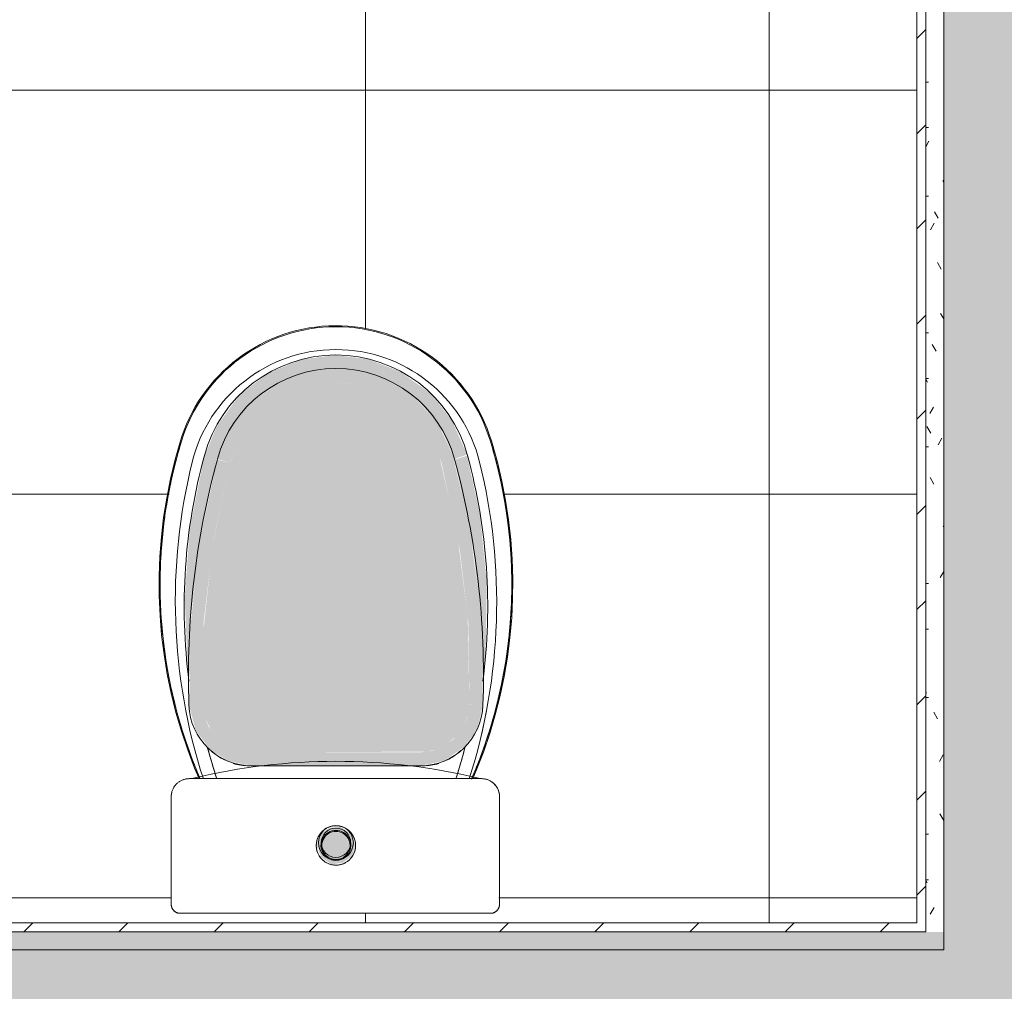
# Model space of a CAD drawing. Header units: millimetres. Extents: x 5980700 to 6194397, y -12939 to 2351883.
# Tile 362 of 587: x 6093141 to 6094239, y -3807 to -2724. Entities that reach past the tile are written whole.
import ezdxf

# ---------------------------------------------------------------- set-up
doc = ezdxf.new("R2010")
doc.units = ezdxf.units.MM
for name, color, linetype, lineweight in [('A-FLOR-PATT', 8, 'Continuous', 18), ('A-WALL', 113, 'Continuous', 18), ('A-WALL-PATT', 111, 'Continuous', 25), ('I-WALL', 2, 'Continuous', 18), ('P-SANR-FIXT', 6, 'Continuous', 9)]:
    doc.layers.add(name, color=color, linetype=linetype, lineweight=lineweight)
pattern_1 = [(45, (0, 0), (-53.03300858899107, 53.03300858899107), [])]
pattern_2 = [(0, (0, 0), (101.6, 25.4), [8.382, -67.818, 8.382, -67.818, -406.4]), (0, (0, 0), (101.6, 25.4), [-152.4, 8.382, -144.018, 8.382, -67.818, -177.8]), (0, (0, 0), (101.6, 25.4), [-381, 8.382, -42.418, 8.382, -118.618]), (120, (38.1, 12.7), (-72.79704525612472, 75.28818102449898), [8.381999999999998, -67.81799999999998, 8.381999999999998, -67.81799999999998, -406.3999999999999]), (120, (38.1, 12.7), (-72.79704525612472, 75.28818102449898), [-152.4, 8.381999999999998, -144.018, 8.381999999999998, -67.81799999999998, -177.8]), (120, (38.1, 12.7), (-72.79704525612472, 75.28818102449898), [-380.9999999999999, 8.381999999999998, -42.41799999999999, 8.381999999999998, -118.618]), (240, (50.8, 63.5), (-28.80295474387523, -100.688181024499), [8.382, -67.818, 8.382, -67.818, -406.4]), (240, (50.8, 63.5), (-28.80295474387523, -100.688181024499), [-152.4, 8.382, -144.018, 8.382, -67.818, -177.8]), (240, (50.8, 63.5), (-28.80295474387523, -100.688181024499), [-381, 8.382, -42.418, 8.382, -118.618])]

# ---------------------------------------------------------------- blocks, each defined once
blk = doc.blocks.new('Blks_Banh_Bacia Sanitária com Barras1 - Único 2-3854280-PLANTA DE CAIMENTO DE PISOS - 1 PAV_')
at = {"layer": 'P-SANR-FIXT', "lineweight": 5}
for color, points in [(90, [(-132.183840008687, 516.7833817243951), (-113.8397400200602, 556.0738310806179), (-88.72090618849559, 584.7181307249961), (-57.72722251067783, 605.0213609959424), (-19.7932797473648, 616.3400039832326), (22.15164863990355, 615.636319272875), (60.82423418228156, 602.9925817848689), (92.87354363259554, 580.9207132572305), (117.4793528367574, 550.5300460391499), (132.1838400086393, 516.7833817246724), (146.2237789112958, 521.759465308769), (128.9668376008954, 560.3435117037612), (106.4092284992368, 589.1383367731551), (71.86028282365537, 614.157612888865), (36.471014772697, 627.9912427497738), (-0.3834983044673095, 632.7270491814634), (-39.21885870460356, 627.6306400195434), (-75.7818079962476, 612.5389698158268), (-107.2127972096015, 588.5243765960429), (-133.1157249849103, 553.0744255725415), (-146.2237789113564, 520.6077684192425), (-133.1217893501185, 517.0388729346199)]), (90, [(117.7111567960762, 512.8411183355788), (132.1838400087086, 516.7833817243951), (114.256125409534, 555.5803758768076), (88.08355475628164, 585.1356445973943), (56.38251777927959, 605.4225909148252), (19.79327974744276, 616.3400039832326), (-20.63956608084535, 616.0874910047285), (-57.72722251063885, 605.0213609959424), (-91.73118400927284, 582.2618510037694), (-116.3706863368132, 553.0744255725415), (-132.183840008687, 516.7833817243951), (-117.7109184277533, 512.8421328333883), (-105.452448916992, 542.1270380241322), (-83.03555631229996, 569.5634743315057), (-57.72722251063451, 587.8119400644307), (-30.59101538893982, 598.7628301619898), (-0.0005257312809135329, 602.7773761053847), (31.47768497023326, 598.646605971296), (60.8242341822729, 586.5337590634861), (88.77364420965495, 563.7331804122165), (106.974558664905, 538.4904680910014), (117.4679977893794, 513.4223628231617)]), (90, [(-44.54687267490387, 189.9999999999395), (100.718621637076, 190.8768148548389), (110.0308828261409, 192.6836290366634), (120.8263726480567, 197.0417596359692), (134.4757262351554, 208.3992767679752), (140.8575620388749, 216.3638974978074), (146.834160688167, 230.7430098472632), (148.8647172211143, 243.0187099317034), (146.834160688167, 340.1980269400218), (135.4602466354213, 431.8008915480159), (116.0610846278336, 516.7833817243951), (105.4523006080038, 542.1270380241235), (86.0517804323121, 567.2591145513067), (60.8242341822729, 586.5337590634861), (31.47768497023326, 598.646605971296), (-0.383498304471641, 602.7271166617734), (-31.47870083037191, 598.6463346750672), (-60.82514564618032, 586.533234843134), (-86.05252577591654, 567.2583729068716), (-105.452448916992, 542.1270380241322), (-117.8448973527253, 512.2304731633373), (-137.3534176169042, 422.3112510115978), (-147.685055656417, 325.5672310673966), (-148.8646655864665, 243.0172780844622), (-146.5746868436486, 229.1753005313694), (-138.2328744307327, 213.0881572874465), (-132.0838483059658, 205.4143278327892), (-120.825943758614, 197.0415188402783), (-107.8159274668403, 191.7894886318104), (-93.90039385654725, 189.9999999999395), (-73.99232780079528, 189.9999999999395)]), (90, [(-163.4061726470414, 273.8821175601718), (-161.3432567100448, 345.1469913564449), (-149.6148476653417, 437.195316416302), (-133.1217893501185, 517.0388729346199), (-146.6565232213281, 520.7256451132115), (-162.8007812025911, 439.6452886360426), (-168.6035834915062, 362.6609092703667), (-165.4111349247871, 287.6373843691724), (-163.6492470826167, 275.549756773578)]), (90, [(-163.8549572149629, 242.4776875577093), (-148.8646655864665, 243.0172780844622), (-147.4547441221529, 334.8225919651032), (-136.6064028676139, 426.5674323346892), (-117.7111567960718, 512.8411183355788), (-132.3422798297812, 516.0599629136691), (-152.1502331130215, 424.7683922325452), (-162.6659604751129, 325.6796681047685), (-163.1917652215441, 260.4714336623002)]), (90, [(163.8549572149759, 242.4776875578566), (163.1845096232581, 289.3933481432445), (162.5353036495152, 334.8225919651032), (149.6148476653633, 437.195316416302), (131.1940726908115, 516.5137756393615), (117.7111567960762, 512.8411183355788), (138.1631646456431, 415.2975355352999), (147.5665653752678, 333.8546689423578), (148.8647172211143, 243.0187099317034), (162.636026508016, 242.5216378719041)]), (90, [(163.4061726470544, 273.8821175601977), (166.979826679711, 303.4204145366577), (168.1168073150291, 380.6950121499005), (160.3592414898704, 455.5654117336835), (146.2237789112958, 520.6077684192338), (132.3422798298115, 516.0599629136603), (153.243730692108, 415.2975355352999), (162.6464184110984, 327.0471558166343), (163.382341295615, 275.5497551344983)]), (90, [(-93.90041526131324, 174.9999999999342), (-93.90041526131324, 189.9999999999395), (-110.7978794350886, 192.99327665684), (-121.9104233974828, 197.8480757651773), (-134.4756826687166, 208.3992767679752), (-141.9088207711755, 218.7198902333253), (-146.5746868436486, 229.1753005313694), (-148.8646655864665, 243.0172780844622), (-163.8549572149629, 242.4776875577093), (-156.1414645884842, 214.0742531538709), (-140.2423568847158, 193.1552181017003), (-119.0530275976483, 179.8854717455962), (-108.0717909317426, 177.7525512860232)]), (90, [(93.90041526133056, 174.9999999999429), (120.5993980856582, 180.4108068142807), (144.1971808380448, 197.0417596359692), (157.9356497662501, 216.9539479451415), (163.8549572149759, 242.4776875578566), (148.8379106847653, 242.8566514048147), (146.5750313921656, 229.1764474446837), (139.7333383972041, 214.9608506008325), (130.4796260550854, 204.2213121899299), (118.2168125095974, 195.988282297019), (107.8161757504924, 191.7895535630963), (93.9004152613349, 189.9999999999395), (93.90041526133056, 177.7525512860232)]), (90, [(-73.99232780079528, 174.9999999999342), (93.90041526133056, 174.9999999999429), (93.90041526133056, 189.9999999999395), (-93.90039385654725, 189.9999999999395), (-93.90041526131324, 174.9999999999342)]), (90, [(120.1044716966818, 180.0896970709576), (124.6792355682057, 181.984540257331), (123.0249931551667, 181.984540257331), (120.1196303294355, 180.0995320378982)]), (71, [(-16.69752944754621, 86.24999999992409), (-15.69752944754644, 86.24999999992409), (-11.09982952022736, 97.3498295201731), (0.9316782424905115, 101.5616156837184), (11.09982952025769, 97.3498295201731), (10.5998295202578, 98.55693630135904), (-0.3834983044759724, 102.788679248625), (-12.09982952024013, 97.3498295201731), (-15.69752944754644, 88.66421356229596)]), (71, [(15.69752944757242, 86.24999999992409), (11.09982952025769, 97.3498295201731), (-0.3834983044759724, 101.7886792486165), (-11.09982952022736, 97.3498295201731), (-15.69752944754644, 86.24999999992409), (11.09982952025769, 86.24999999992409)]), (71, [(4.331468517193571e-12, 70.55247055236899), (11.09982952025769, 75.15017047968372), (15.69752944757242, 86.24999999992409), (-15.69752944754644, 86.24999999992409), (-11.0998295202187, 75.15017047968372), (-0.3834983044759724, 70.71132075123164)]), (71, [(9.529230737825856e-11, 69.55247055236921), (12.09982952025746, 75.15017047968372), (11.09982952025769, 75.15017047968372), (-0.9316783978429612, 70.93838438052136), (-11.09982952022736, 75.15017047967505), (-10.59982952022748, 73.94306369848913), (-0.3834983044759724, 69.71132075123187)])]:
    blk.add_hatch(color=color, dxfattribs=at).paths.add_polyline_path(points)
h = blk.add_hatch(color=71, dxfattribs=at)
h.paths.add_polyline_path([(19.45208065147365, 86.24999999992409), (20.40476656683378, 86.24999999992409), (18.30166340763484, 95.19610030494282), (17.46329320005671, 96.15162737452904), (16.6975294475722, 99.32742240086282), (14.2522328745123, 100.7035801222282), (5.903468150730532, 106.6618383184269), (-0.3834983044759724, 106.6845360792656), (-7.606611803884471, 105.6946016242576), (-16.69752944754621, 99.2865191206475), (-18.84901786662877, 96.77181664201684), (-18.84901786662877, 93.91002226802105), (-20.10327596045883, 91.20098805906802), (-20.10327596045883, 86.24999999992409), (-16.69752944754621, 86.24999999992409), (-10.59982952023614, 98.55693630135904), (1.20710678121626, 102.4475294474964), (12.09982952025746, 97.3498295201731), (16.6975294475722, 86.24999999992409), (18.55114800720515, 86.24999999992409)])
h.paths.add_polyline_path([(-20.40476656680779, 86.24999999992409), (-20.40476656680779, 90.97605358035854), (-21.94035446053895, 86.24999999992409)])
h.paths.add_polyline_path([(21.94035446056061, 86.24999999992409), (20.34675116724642, 91.15460662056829), (20.40476656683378, 86.24999999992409)])
h = blk.add_hatch(color=71, dxfattribs=at)
h.paths.add_polyline_path([(-3.442432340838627, 65.41343732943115), (7.606611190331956, 66.80539774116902), (16.83838683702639, 73.37811781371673), (18.84901791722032, 75.72818347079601), (18.84901791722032, 78.58997786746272), (20.10327600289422, 81.29901171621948), (20.10327600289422, 86.24999999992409), (16.6975294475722, 86.24999999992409), (11.09982952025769, 74.15017047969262), (-0.9316783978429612, 69.93838438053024), (-12.09982952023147, 75.15017047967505), (-17.46329322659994, 86.24999999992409), (-20.40476656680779, 86.24999999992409), (-18.30166341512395, 77.30389969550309), (-17.46329322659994, 76.3483726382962), (-16.69752944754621, 73.17257758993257), (-12.86816731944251, 70.55247055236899), (-5.903468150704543, 65.8381616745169), (-5.119187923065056, 65.70281098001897)])
h.paths.add_polyline_path([(20.34675115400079, 81.34539333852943), (21.94035446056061, 86.24999999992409), (20.40476656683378, 86.24999999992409)])
h.paths.add_polyline_path([(-20.34675116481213, 81.34539337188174), (-20.40476656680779, 86.24999999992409), (-21.94035446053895, 86.24999999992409), (-20.40476656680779, 81.52394641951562)])
at = {"layer": 'P-SANR-FIXT', "color": 133, "lineweight": 5}
for p, q in [((-97.20902657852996, 174.9999999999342), (-93.90041526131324, 174.9999999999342)), ((93.90041526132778, 174.9999999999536), (-93.90041526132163, 174.9999999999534)), ((-93.9004152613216, 174.9999999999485), (93.9004152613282, 174.9999999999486)), ((93.90041526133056, 174.9999999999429), (97.2090265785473, 174.9999999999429)), ((162.3225620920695, 160.6748802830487), (-163.5825594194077, 160.6748802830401)), ((-183.5740601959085, 140.6828976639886), (-183.5711669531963, 20.64169001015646)), ((182.3240602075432, 20.64503517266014), (182.3240602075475, 140.6733821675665)), ((-173.5711669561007, 10.64193103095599), (172.3209560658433, 10.64193103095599))]:
    blk.add_line(p, q, dxfattribs=at)
at = {"layer": 'P-SANR-FIXT', "color": 133, "lineweight": 5, "flags": 128}
for points in [[(173.2310448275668, 537.2164856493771), (170.9736586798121, 544.1014977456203), (168.4427511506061, 550.8907311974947), (165.6423711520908, 557.5733246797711), (162.5769986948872, 564.1385874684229), (159.2515377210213, 570.5760165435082), (155.6713082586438, 576.8753133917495), (151.8420379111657, 583.0264004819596), (147.7698526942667, 589.0194373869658), (143.461267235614, 594.8448365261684), (138.9231743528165, 600.4932785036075), (134.1628340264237, 605.955727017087), (129.187861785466, 611.2234433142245), (124.0062165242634, 616.2880001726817), (118.6261877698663, 621.1412953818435), (113.056382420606, 625.7755647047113), (107.3057109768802, 630.183394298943), (101.3833732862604, 634.3577325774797), (95.29884382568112, 638.2919014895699), (89.06185654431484, 641.97960720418), (82.68238929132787, 645.4149501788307), (76.17064785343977, 648.5924345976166), (69.53704962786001, 651.5069771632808), (62.79220695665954, 654.1539152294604), (55.94691014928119, 656.5290142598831), (49.01211022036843, 658.6284746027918), (41.99890137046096, 660.4489375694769), (34.91850323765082, 661.987490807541), (27.78224294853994, 663.2416729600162), (20.60153699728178, 664.2094776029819), (13.38787298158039, 664.8893564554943), (6.152791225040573, 665.2802218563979), (-1.092133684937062, 665.3814485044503), (-8.335311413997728, 665.192874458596), (-15.56515442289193, 664.7148013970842), (-22.77009650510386, 663.9479941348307), (-29.9386112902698, 662.8936793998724), (-37.05923068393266, 661.5535438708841), (-44.12056321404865, 659.9297314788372), (-51.111312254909, 658.0248399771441), (-58.0202940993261, 655.8419167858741), (-64.83645585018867, 653.3844541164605), (-71.54889310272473, 650.6563833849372), (-78.14686738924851, 647.6620689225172), (-84.61982335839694, 644.406300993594), (-90.95740566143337, 640.8942881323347), (-97.1494755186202, 637.1316488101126), (-103.1861269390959, 633.1244024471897), (-109.057702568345, 628.8789597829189), (-114.7548091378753, 624.4021126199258), (-120.2683324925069, 619.7010229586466), (-125.5894521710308, 614.7832115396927), (-130.7096555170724, 609.6565458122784), (-135.6207512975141, 604.329227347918), (-140.3148828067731, 598.8097787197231), (-144.784540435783, 593.1070298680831), (-149.0225736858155, 587.2301039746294), (-153.0222026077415, 581.1884028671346), (-156.7770286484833, 574.9915919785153), (-160.2810448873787, 568.6495848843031), (-163.528645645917, 562.1725274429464), (-166.5146354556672, 555.5707815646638), (-169.2342373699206, 548.8549086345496), (-171.6831006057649, 542.0356526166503), (-173.2310448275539, 537.2164856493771)], [(-173.2310448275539, 537.2164856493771), (-179.2172855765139, 516.1470823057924), (-184.3561865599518, 494.8551464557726), (-188.6395266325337, 473.3747406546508), (-192.0604533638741, 451.7402289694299), (-194.6134940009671, 429.9862220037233), (-196.2945642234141, 408.1475215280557), (-197.1009746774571, 386.2590648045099), (-197.031435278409, 364.355868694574), (-196.0860572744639, 342.4729736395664), (-194.266353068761, 320.6453876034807), (-191.575233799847, 298.9080300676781), (-188.0170046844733, 277.2956761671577), (-183.5973581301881, 255.8429010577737), (-178.3233646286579, 234.5840246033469), (-172.2034614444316, 213.5530564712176), (-165.2474391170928, 192.7836417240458), (-157.4664257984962, 172.3090069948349), (-152.5039981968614, 160.6748802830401)], [(152.5022274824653, 160.6748802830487), (156.4336338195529, 169.7652824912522), (164.3171951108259, 190.2006512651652), (171.377253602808, 210.9349322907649), (177.6025147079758, 231.9349551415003), (182.983019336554, 253.1671242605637), (187.5101598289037, 274.5974727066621), (191.1766937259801, 296.1917164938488), (193.9767553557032, 317.915309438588), (195.9058652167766, 339.7334984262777), (196.9609371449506, 361.6113790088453), (197.1402832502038, 383.5139512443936), (196.4436166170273, 405.4061756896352), (194.8720517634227, 427.2530294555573), (192.4281028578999, 449.0195622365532), (189.115679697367, 470.6709522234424), (184.9400814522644, 492.1725618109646), (179.9079881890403, 513.4899930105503), (174.0274501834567, 534.5891424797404), (173.2310448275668, 537.2164856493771)], [(-163.5825594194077, 160.6748802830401), (-164.3820062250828, 160.6588892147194), (-165.1801740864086, 160.6109415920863), (-165.9757861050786, 160.531114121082), (-166.7675694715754, 160.4195345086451), (-167.5542575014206, 160.2763812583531), (-168.3345916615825, 160.1018833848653), (-169.1073235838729, 159.8963200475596), (-169.8712170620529, 159.6600201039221), (-170.6250500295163, 159.3933615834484), (-171.3676165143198, 159.0967710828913), (-172.0977285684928, 158.7707230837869), (-172.8142181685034, 158.415739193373), (-173.5159390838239, 158.032387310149), (-174.2017687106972, 157.6212807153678), (-174.8706098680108, 157.1830770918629), (-175.5213925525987, 156.718477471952), (-176.1530756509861, 156.2282251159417), (-176.7646486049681, 155.7131043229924), (-177.355133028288, 155.1739391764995), (-177.9235842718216, 154.6115922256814), (-178.469092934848, 154.0269631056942), (-178.9907863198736, 153.4209870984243), (-179.4878298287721, 152.7946336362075), (-179.9594282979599, 152.1489047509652), (-180.4048272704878, 151.48483347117), (-180.8233142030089, 150.8034821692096), (-181.2142196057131, 150.1059408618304), (-181.5769181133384, 149.3933254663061), (-181.9108294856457, 148.6667760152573), (-182.2154195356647, 147.9274548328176), (-182.4902009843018, 147.1765446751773), (-182.7347342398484, 146.4152468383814), (-182.9486281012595, 145.6447792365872), (-183.1315403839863, 144.8663744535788), (-183.2831784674, 144.0812777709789), (-183.4032997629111, 143.2907451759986), (-183.4917121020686, 142.4960413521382), (-183.548274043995, 141.6984376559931), (-183.5728951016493, 140.8992100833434), (-183.5740601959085, 140.6828976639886)], [(182.3240602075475, 140.6733821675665), (182.3080611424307, 141.4732287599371), (182.2600895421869, 142.2717957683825), (182.1802221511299, 143.0678056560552), (182.068586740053, 143.8599849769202), (181.9253619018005, 144.6470664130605), (181.7507767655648, 145.4277908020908), (181.5451106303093, 146.2009091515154), (181.3086925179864, 146.9651846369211), (181.0419006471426, 147.7193945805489), (180.7451618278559, 148.4623324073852), (180.4189507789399, 149.1928095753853), (180.0637893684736, 149.9096574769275), (179.6802457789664, 150.6117293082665), (179.2689335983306, 151.2979019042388), (178.8305108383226, 151.9670775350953), (178.3656788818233, 152.6181856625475), (177.8751813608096, 153.2501846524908), (177.3598029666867, 153.8620634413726), (176.8203681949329, 154.4528431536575), (176.2577400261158, 155.0215786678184), (175.672818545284, 155.5673601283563), (175.0665395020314, 156.0893144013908), (174.4398728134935, 156.5866064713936), (173.7938210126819, 157.0584407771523), (173.1294176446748, 157.5040624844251), (172.4477256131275, 157.9227586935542), (171.7498354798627, 158.3138595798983), (171.0368637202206, 158.6767394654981), (170.309950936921, 159.0108178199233), (169.5702600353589, 159.3155601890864), (168.8189743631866, 159.5904790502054), (168.0572958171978, 159.8351345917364), (167.2864429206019, 160.0491354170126), (166.5076488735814, 160.2321391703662), (165.7221595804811, 160.3838530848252), (164.9312316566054, 160.5040344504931), (164.1361304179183, 160.592491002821), (163.3381278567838, 160.6490812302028), (162.5385006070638, 160.6737146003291), (162.3225620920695, 160.6748802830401)], [(21.94035446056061, 86.24999999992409), (21.92280451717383, 87.12738016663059), (21.87018276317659, 88.00335671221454), (21.7825733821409, 88.87652826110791), (21.6601165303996, 89.74549792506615), (21.50300811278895, 90.60887553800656), (21.31149946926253, 91.46527987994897), (21.08589697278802, 92.31334088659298), (20.82656153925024, 93.15170184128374), (20.53390805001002, 93.97902154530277), (20.20840468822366, 94.79397646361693), (19.85057218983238, 95.59526284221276), (19.46098301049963, 96.38159879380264), (19.04026040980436, 97.15172634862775), (18.58907745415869, 97.90441346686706), (18.10815594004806, 98.63845600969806), (17.59826523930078, 99.3526796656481), (17.06022106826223, 100.0459418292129), (16.49488418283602, 100.7171334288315), (15.90315900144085, 101.3651807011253), (15.2859921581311, 101.9890469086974), (14.64437098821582, 102.5877339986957), (13.97932194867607, 103.1602841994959), (13.29190897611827, 103.7057815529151), (12.58323178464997, 104.2233533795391), (11.85442410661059, 104.7121716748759), (11.10665187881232, 105.1714544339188), (10.34111137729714, 105.6004669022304), (9.559027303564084, 105.998522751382), (8.761650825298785, 106.3649851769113), (7.95025757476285, 106.6992679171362), (7.126145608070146, 107.0008361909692), (6.290633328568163, 107.2692075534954), (5.445057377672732, 107.5039526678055), (4.590770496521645, 107.7046959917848), (3.729139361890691, 107.8711163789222), (2.861542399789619, 108.0029475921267), (1.989367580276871, 108.0999787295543), (1.114010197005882, 108.1620545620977), (0.2368706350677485, 108.1890757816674), (-0.6406478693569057, 108.1809991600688), (-1.517141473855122, 108.1378376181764), (-2.391207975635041, 108.0596602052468), (-3.26144905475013, 107.946591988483), (-4.126472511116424, 107.7988138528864), (-4.984894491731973, 107.6165622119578), (-5.835341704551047, 107.4001286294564), (-6.67645361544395, 107.1498593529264), (-7.506884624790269, 106.8661547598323), (-8.325306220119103, 106.549468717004), (-9.130409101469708, 106.2003078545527), (-9.92090527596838, 105.8192307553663), (-10.69553011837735, 105.4068470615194), (-11.4530443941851, 104.9638164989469), (-12.19223624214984, 104.4908478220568), (-12.91192311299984, 103.9886976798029), (-13.61095366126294, 103.4581694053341), (-14.28820958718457, 102.9001117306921), (-14.94260742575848, 102.3154174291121), (-15.57310028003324, 101.7050218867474), (-16.17867949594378, 101.069901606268), (-16.75837627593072, 100.4110726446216), (-17.31126322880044, 99.72958898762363), (-17.83645585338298, 99.0265408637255), (-18.3331139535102, 98.30305299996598), (-18.80044298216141, 97.56028282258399), (-19.23769531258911, 96.79941860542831), (-19.64417143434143, 96.02167756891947), (-20.01922107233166, 95.22830393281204), (-20.36224422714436, 94.42056692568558), (-20.6726921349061, 93.59975875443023), (-20.95006814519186, 92.76719253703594), (-21.19392851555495, 91.92420020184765), (-21.40388312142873, 91.07213035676), (-21.57959608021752, 90.2123461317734), (-21.72078628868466, 89.34622299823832), (-21.82722787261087, 88.47514656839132), (-21.89875054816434, 87.60051037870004), (-21.93523989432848, 86.72371366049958), (-21.94035446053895, 86.24999999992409)], [(-21.94035446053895, 86.24999999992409), (-21.92280451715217, 85.37261983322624), (-21.87018276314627, 84.4966432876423), (-21.78257338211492, 83.62347173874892), (-21.66011653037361, 82.7545020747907), (-21.50300811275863, 81.89112446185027), (-21.31149946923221, 81.03472011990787), (-21.08589697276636, 80.18665911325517), (-20.82656153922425, 79.34829815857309), (-20.53390804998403, 78.52097845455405), (-20.20840468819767, 77.7060235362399), (-19.85057218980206, 76.90473715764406), (-19.46098301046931, 76.11840120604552), (-19.04026040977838, 75.34827365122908), (-18.58907745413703, 74.59558653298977), (-18.10815594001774, 73.86154399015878), (-17.59826523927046, 73.14732033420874), (-17.06022106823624, 72.45405817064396), (-16.49488418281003, 71.78286657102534), (-15.90315900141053, 71.13481929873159), (-15.28599215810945, 70.51095309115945), (-14.64437098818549, 69.91226600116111), (-13.97932194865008, 69.3397158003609), (-13.29190897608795, 68.79421844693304), (-12.58323178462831, 68.27664662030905), (-11.8544241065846, 67.78782832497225), (-11.10665187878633, 67.32854556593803), (-10.34111137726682, 66.89953309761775), (-9.559027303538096, 66.50147724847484), (-8.761650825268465, 66.13501482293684), (-7.95025757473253, 65.80073208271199), (-7.126145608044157, 65.49916380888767), (-6.290633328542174, 65.23079244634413), (-5.445057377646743, 64.99604733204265), (-4.590770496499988, 64.79530400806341), (-3.729139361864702, 64.62888362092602), (-2.861542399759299, 64.49705240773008), (-1.989367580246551, 64.40002127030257), (-1.114010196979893, 64.33794543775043), (-0.2368706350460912, 64.31092421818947), (0.6406478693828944, 64.31900083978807), (1.517141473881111, 64.36216238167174), (2.39120797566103, 64.4403397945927), (3.261449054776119, 64.55340801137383), (4.126472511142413, 64.70118614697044), (4.984894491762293, 64.88343778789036), (5.835341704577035, 65.09987137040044), (6.67645361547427, 65.35014064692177), (7.506884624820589, 65.63384524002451), (8.325306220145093, 65.95053128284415), (9.130409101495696, 66.29969214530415), (9.9209052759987, 66.68076924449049), (10.69553011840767, 67.09315293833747), (11.45304439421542, 67.53618350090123), (12.19223624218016, 68.0091521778), (12.91192311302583, 68.51130232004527), (13.61095366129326, 69.0418305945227), (14.28820958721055, 69.5998882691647), (14.94260742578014, 70.1845825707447), (15.57310028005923, 70.79497811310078), (16.17867949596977, 71.43009839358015), (16.75837627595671, 72.08892735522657), (17.31126322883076, 72.7704110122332), (17.83645585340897, 73.47345913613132), (18.33311395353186, 74.19694699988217), (18.80044298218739, 74.93971717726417), (19.2376953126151, 75.70058139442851), (19.64417143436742, 76.47832243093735), (20.01922107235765, 77.27169606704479), (20.36224422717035, 78.07943307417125), (20.67269213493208, 78.90024124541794), (20.95006814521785, 79.73280746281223), (21.19392851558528, 80.57579979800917), (21.40388312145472, 81.4278696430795), (21.5795960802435, 82.28765386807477), (21.72078628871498, 83.15377700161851), (21.82722787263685, 84.0248534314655), (21.89875054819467, 84.8994896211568), (21.93523989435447, 85.77628633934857), (21.94035446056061, 86.24999999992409)], [(-183.5711669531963, 20.64169001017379), (-183.5631583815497, 20.2417968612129), (-183.539164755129, 19.84254384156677), (-183.4992244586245, 19.44456967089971), (-183.4434013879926, 19.04851102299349), (-183.3717848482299, 18.65500150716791), (-183.2844894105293, 18.26467065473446), (-183.1816547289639, 17.87814291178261), (-183.0634453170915, 17.49603664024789), (-182.9300502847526, 17.11896312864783), (-182.7816830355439, 16.74752561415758), (-182.6185809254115, 16.38231831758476), (-182.4410048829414, 16.02392549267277), (-182.2492389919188, 15.67292049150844), (-182.0435900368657, 15.3298648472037), (-181.8243870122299, 14.99530737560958), (-181.591980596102, 14.66978329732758), (-181.3467425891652, 14.35381338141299), (-181.0890653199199, 14.04790311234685), (-180.8193610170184, 13.75254188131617), (-180.5380611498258, 13.4682022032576), (-180.2456157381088, 13.19533896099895), (-179.9424926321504, 12.93438867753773), (-179.6291767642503, 12.68576881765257), (-179.3061693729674, 12.44987712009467), (-178.9739872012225, 12.22709096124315), (-178.6331616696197, 12.01776675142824), (-178.2842380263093, 11.82223936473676), (-177.9277744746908, 11.64082160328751), (-177.5643412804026, 11.47380369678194), (-177.1945198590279, 11.32145283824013), (-176.818901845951, 11.1840127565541), (-176.4380881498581, 11.06170332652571), (-176.0526879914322, 10.95472021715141), (-175.663317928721, 10.86323457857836), (-175.2706008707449, 10.78739276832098), (-174.8751650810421, 10.72731611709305), (-174.4776431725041, 10.68310073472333), (-174.0786710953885, 10.65481735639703), (-173.6788871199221, 10.6425112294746), (-173.5711669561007, 10.64193103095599)], [(172.3209560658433, 10.64193103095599), (172.7209735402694, 10.64993244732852), (173.1203510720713, 10.67392389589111), (173.5184497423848, 10.71386699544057), (173.914632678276, 10.76969784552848), (174.3082660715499, 10.84132712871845), (174.6987201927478, 10.92864025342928), (175.085370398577, 11.03149753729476), (175.467598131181, 11.14973443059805), (175.8447919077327, 11.28316177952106), (176.2163482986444, 11.43156612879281), (176.5816728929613, 11.59471006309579), (176.9401812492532, 11.77233258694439), (177.2912998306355, 11.96414954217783), (177.6344669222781, 12.16985406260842), (177.9691335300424, 12.3891170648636), (178.2947642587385, 12.62158777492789), (178.6108381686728, 12.86689428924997), (178.9168496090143, 13.12464416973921), (179.2123090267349, 13.39442507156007), (179.4967437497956, 13.67580540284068), (179.7696987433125, 13.96833501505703), (180.0307373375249, 14.27154592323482), (180.2794419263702, 14.58495305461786), (180.5154146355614, 14.90805502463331), (180.7382779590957, 15.24033493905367), (180.9476753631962, 15.58126122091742), (181.1432718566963, 15.93028846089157), (181.3247545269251, 16.28685828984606), (181.4918330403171, 16.65040027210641), (181.6442401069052, 17.02033281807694), (181.7817319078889, 17.39606411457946), (181.9040884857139, 17.77699307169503), (182.0111140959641, 18.16251028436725), (182.1026375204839, 18.55199900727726), (182.1785123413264, 18.94483614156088), (182.238617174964, 19.34039323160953), (182.2828558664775, 19.73803747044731), (182.3111576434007, 20.13713271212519), (182.3234772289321, 20.53704048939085), (182.3240602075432, 20.64503517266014)]]:
    blk.add_lwpolyline(points, dxfattribs=at)
at = {"layer": 'P-SANR-FIXT', "color": 133, "lineweight": 5}
for radius in [19.39337986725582, 16.39337986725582]:
    blk.add_circle((-2.437701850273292e-11, 89.25364187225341), radius, dxfattribs=at)
for centre, radius, start, end in [((4.848590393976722e-12, 484.231862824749), 179.9999999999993, 17.0068288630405, 162.9931711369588), ((4.848590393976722e-12, 484.231862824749), 179.9999999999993, 17.00682886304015, 162.9931711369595), ((4.848590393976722e-12, 484.231862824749), 179.9999999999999, 17.00682886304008, 162.9931711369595), ((-3.31289662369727e-11, 473.8432854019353), 164.9999999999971, 13.87905644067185, 166.1209435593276), ((-3.312376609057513e-11, 473.8432854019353), 164.9999999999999, 13.87905644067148, 166.1209435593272), ((1.219757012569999e-11, 480.7773761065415), 151.999999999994, 15.23731205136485, 164.7626879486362), ((1.219917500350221e-11, 480.7773761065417), 136.9999999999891, 15.23731205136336, 164.762687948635), ((1.219757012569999e-11, 480.7773761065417), 136.9999999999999, 15.23731205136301, 164.7626879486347), ((350.44068516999, 377.0457199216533), 546.4662918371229, 162.9931711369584, 202.348455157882), ((350.44068516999, 377.0457199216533), 546.4662918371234, 162.9931711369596, 202.3484551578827), ((350.44068516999, 377.0457199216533), 546.4662918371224, 162.99317113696, 171.0916761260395), ((-350.4406851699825, 377.0457199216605), 546.4662918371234, 336.6382401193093, 17.00682886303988), ((-350.4406851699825, 377.0457199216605), 546.4662918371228, 10.51814307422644, 17.00682886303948), ((-350.4406851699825, 377.0457199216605), 546.4662918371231, 10.51619600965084, 17.00682886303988), ((471.5856628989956, 352.3205539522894), 640.7680355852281, 164.7626879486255, 187.4417155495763), ((753.4179719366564, 275.5512930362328), 917.8689938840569, 164.7626879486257, 182.0649878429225), ((753.4179719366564, 275.5512930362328), 917.8689938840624, 164.7626879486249, 182.0649878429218), ((-753.4179719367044, 275.5512930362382), 917.868993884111, 357.9350121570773, 15.23731205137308), ((-753.4179719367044, 275.5512930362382), 917.8689938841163, 357.9350121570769, 15.23731205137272), ((-471.5856628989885, 352.3205539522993), 640.7680355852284, 352.558284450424, 15.23731205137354), ((466.2879437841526, 358.6295519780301), 645.3109939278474, 166.120943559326, 197.8952266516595), ((466.2879437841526, 358.6295519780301), 645.3109939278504, 166.120943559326, 197.8952266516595), ((-471.5856628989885, 357.3205539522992), 650.7680355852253, 342.3819274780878, 13.8790564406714), ((-471.5856628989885, 357.3205539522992), 650.7680355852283, 342.3908621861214, 13.87905644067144), ((-350.4406851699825, 377.0457199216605), 546.4662918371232, 336.625312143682, 10.47870156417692), ((-350.4406851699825, 377.0457199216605), 546.466291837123, 355.9144656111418, 8.895731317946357), ((350.44068516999, 377.0457199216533), 546.4662918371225, 172.13932773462, 179.7567241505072), ((350.44068516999, 377.0457199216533), 546.4662918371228, 181.0662429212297, 188.6481406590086), ((-350.4406851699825, 377.0457199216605), 546.4662918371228, 341.3127352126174, 354.2940009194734), ((350.44068516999, 377.0457199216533), 546.4662918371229, 189.9576489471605, 197.6525334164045), ((-93.90041526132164, 244.9999999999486), 69.99999999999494, 182.0649878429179, 270.0000000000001), ((-93.90041526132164, 244.9999999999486), 70, 182.0649878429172, 269.9999999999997), ((93.9004152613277, 244.9999999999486), 69.99999999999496, 270.0000000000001, 357.9350121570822), ((93.9004152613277, 244.9999999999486), 69.99999999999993, 269.9999999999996, 357.9350121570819), ((350.44068516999, 377.0457199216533), 546.4662918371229, 198.6226742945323, 203.3442678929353), ((466.2879437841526, 358.6295519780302), 630.9322774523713, 195.048135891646, 198.2955942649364), ((466.2879437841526, 358.6295519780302), 630.9322774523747, 195.11925059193, 198.3113126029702), ((-97.20902657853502, 234.9999999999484), 60.00000000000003, 225.4716640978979, 243.8848276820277), ((97.20902657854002, 234.9999999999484), 59.99999999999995, 296.1151723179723, 314.5283359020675), ((-471.5856628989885, 357.3205539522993), 636.3893191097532, 341.9763113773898, 345.2349404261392), ((-471.5856628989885, 357.3205539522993), 636.3893191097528, 341.9908858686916, 345.3529660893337), ((-350.4406851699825, 377.0457199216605), 546.4662918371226, 336.6561913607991, 339.6922705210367), ((-3.731049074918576e-11, -504.9580926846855), 684.958092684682, 76.58671175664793, 103.4132882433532), ((-97.20902657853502, 234.9999999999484), 60.00000000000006, 253.1417528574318, 270.0000000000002), ((97.20902657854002, 234.9999999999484), 59.99999999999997, 270.0000000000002, 286.8582471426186), ((-163.5825594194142, 140.6833795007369), 19.99150078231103, 90.00000000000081, 115.714680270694), ((162.3225620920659, 140.6733821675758), 20.00149811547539, 82.1275519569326, 90.00000000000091), ((162.3225620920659, 140.6733821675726), 20.0014981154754, 75.00000000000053, 90.00000000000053), ((162.3225620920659, 140.6733821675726), 20.00149811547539, 4.070805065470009e-13, 60.00000000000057), ((162.3225620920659, 140.6733821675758), 20.00149811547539, 37.54020990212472, 53.65670543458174), ((-163.5825594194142, 140.6833795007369), 19.99150078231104, 167.1440408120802, 180.0013809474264), ((-163.5825594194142, 140.6833795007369), 19.99150078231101, 141.4293605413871, 154.2867006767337), ((-163.5825594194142, 140.6833795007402), 19.99150078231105, 139.7217653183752, 144.5562999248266), ((162.3225620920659, 140.6733821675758), 20.00149811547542, 359.9999999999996, 7.872448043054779), ((-163.5825594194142, 140.6833795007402), 19.99150078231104, 179.2433136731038, 180.0013809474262), ((1.242759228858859e-11, 86.24999999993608), 21.94035446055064, 135.9124857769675, 148.9058035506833), ((1.242547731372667e-11, 86.24999999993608), 16.69752944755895, 359.9999999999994, 179.9999999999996), ((1.242616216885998e-11, 86.24999999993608), 15.69752944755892, 359.9999999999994, 179.9999999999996), ((1.242759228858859e-11, 86.24999999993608), 21.94035446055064, 359.9999999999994, 127.2392928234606), ((1.242759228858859e-11, 86.24999999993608), 21.94035446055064, 152.1857360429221, 179.9999999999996), ((1.242759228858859e-11, 86.24999999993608), 21.94035446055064, 180, 305.2049705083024), ((1.242547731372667e-11, 86.24999999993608), 16.69752944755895, 179.9999999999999, 359.9999999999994), ((1.242616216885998e-11, 86.24999999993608), 15.69752944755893, 179.9999999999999, 359.9999999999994), ((1.242759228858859e-11, 86.24999999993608), 21.94035446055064, 332.1857362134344, 359.9999999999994), ((1.242759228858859e-11, 86.24999999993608), 21.94035446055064, 315.9124858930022, 328.9058037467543), ((-173.5711669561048, 20.64193103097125), 10.00000000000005, 180.0013809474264, 190.1121860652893), ((-173.5711669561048, 20.64193103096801), 10.00000000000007, 180.0013809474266, 210.0009206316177), ((-173.5711669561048, 20.64193103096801), 10.00000000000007, 240.0004603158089, 270.0000000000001), ((172.3209560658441, 20.64503517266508), 10.00310414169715, 269.9999999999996, 299.9999999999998), ((172.3209560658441, 20.64503517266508), 10.00310414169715, 329.9999999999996, 0), ((172.3209560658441, 20.64503517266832), 10.00310414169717, 349.8913875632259, 0), ((-173.5711669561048, 20.64193103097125), 10.00000000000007, 259.8891948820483, 269.9999999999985), ((172.3209560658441, 20.64503517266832), 10.00310414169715, 269.9999999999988, 280.1086124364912)]:
    blk.add_arc(centre, radius, start, end, dxfattribs=at)
blk = doc.blocks.new('BE-PMSa-MOD-ARQ-CONEXAODOFUTURO-EX-000-R_rvt-2-PLANTA DE CAIMENTO DE PISOS - 1 PAV_')
at = {"layer": 'A-FLOR-PATT', "lineweight": 5}
h = blk.add_hatch(dxfattribs=at)
h.set_pattern_fill('FP_143', color=71, style=0, pattern_type=2)
h.set_pattern_definition([(0, (976.385, -2803.341), (0, 450), []), (90, (976.385, -2803.341), (-450, 2.755455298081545e-14), [])])
h.paths.add_polyline_path([(-122.4555485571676, -1922.841005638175), (-119.9511972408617, -1916.078685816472), (-119.074944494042, -1916.232587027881), (-121.9260761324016, -1921.805990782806)])
h.paths.add_polyline_path([(169.9686422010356, -1919.844140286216), (170.0109212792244, -1916.085458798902), (171.9524321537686, -1917.255149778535), (171.8060408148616, -1919.338665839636), (171.132760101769, -1919.52388759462)])
h.paths.add_polyline_path([(-115.3143315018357, -2201.855725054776), (-115.3143315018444, -2205.585247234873), (-116.9901982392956, -2205.303342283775), (-116.5820929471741, -2202.277421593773)])
h.paths.add_polyline_path([(141.3851269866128, -3730.841005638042), (1876.385126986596, -3730.841005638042), (1876.385126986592, -1998.841794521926), (1828.38333741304, -1998.841794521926), (1828.38333741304, -1920.841005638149), (1776.385126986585, -1920.841005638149), (1776.385126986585, -1905.84100563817), (1756.385126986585, -1905.84100563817), (1756.385126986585, -1903.341005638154), (896.3851269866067, -1903.341005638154), (896.3851269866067, -1905.841005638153), (876.3851269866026, -1905.841005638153), (876.3440873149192, -1920.841005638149), (806.3851269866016, -1920.841005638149), (806.3851269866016, -1905.841005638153), (-123.6148730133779, -1905.841005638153), (-122.4555485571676, -1922.841005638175), (-121.9185837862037, -1922.841005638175), (-116.498045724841, -1912.415306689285), (-105.2636972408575, -1910.84100563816), (161.9662921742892, -1911.51087861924), (161.9662921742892, -1915.841005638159), (166.4401801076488, -1916.897609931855), (169.9686422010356, -1919.844140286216), (171.8060408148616, -1924.057933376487), (171.9524321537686, -1926.367321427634), (176.7753674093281, -1926.621512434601), (173.2447337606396, -1957.232602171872), (166.9593086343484, -1987.956459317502), (156.0868539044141, -2020.586718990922), (146.4815877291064, -2042.638362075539), (138.4961372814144, -2057.121622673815), (120.4661618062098, -2086.11015018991), (97.41502940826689, -2114.110825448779), (85.9578032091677, -2126.040719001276), (47.30147087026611, -2158.066286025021), (10.36002421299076, -2179.295976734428), (-8.154664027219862, -2187.773417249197), (-39.54952745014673, -2198.494072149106), (-61.66938411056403, -2204.19553800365), (-106.8852804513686, -2209.74107354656), (-107.6386972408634, -2205.398772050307), (-111.635679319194, -2204.61246298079), (-115.3143315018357, -2201.855725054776), (-117.3709620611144, -2197.744477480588), (-117.6386972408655, -2195.445995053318), (-122.6386972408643, -2195.445995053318), (-123.6148730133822, -3358.341005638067), (141.3851269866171, -3358.341005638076), (141.3851269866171, -3661.648389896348)])
h.paths.add_polyline_path([(1302.110458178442, -3720.199074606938), (1053.725195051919, -3719.540997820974), (1048.241718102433, -3717.270227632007), (1046.172357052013, -3712.790236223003), (1045.313960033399, -3710.199315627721), (1046.436367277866, -3583.925635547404), (1048.894447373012, -3579.84807591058), (1050.551995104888, -3577.50474081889), (1051.04057254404, -3576.32515022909), (1052.837909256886, -3574.52777019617), (1056.628456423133, -3572.145966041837), (1059.844544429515, -3571.47873038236), (1060.85397303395, -3570.667369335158), (1076.226421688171, -3569.678910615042), (1056.428800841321, -3516.439177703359), (1044.867465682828, -3472.73436356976), (1036.11651227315, -3423.104908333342), (1032.119930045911, -3368.021308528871), (1032.339914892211, -3327.704252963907), (1038.530040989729, -3268.615758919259), (1043.998340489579, -3238.797348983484), (1056.066562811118, -3192.606873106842), (1071.720450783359, -3157.063492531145), (1082.206676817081, -3140.692369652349), (1089.945959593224, -3130.542096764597), (1104.948473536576, -3114.721891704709), (1122.693262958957, -3100.179389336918), (1142.293316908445, -3087.811936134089), (1162.297337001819, -3078.173767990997), (1185.556694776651, -3070.820607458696), (1210.700894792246, -3066.609142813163), (1234.89883378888, -3065.838842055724), (1251.755414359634, -3066.905734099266), (1280.353326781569, -3073.201747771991), (1301.576869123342, -3080.949696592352), (1322.831647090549, -3091.946699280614), (1340.351340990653, -3103.809814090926), (1360.294984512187, -3122.191259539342), (1375.719287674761, -3140.908276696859), (1386.04980318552, -3157.0634925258), (1391.638824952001, -3167.775454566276), (1403.147014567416, -3197.401616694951), (1414.519626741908, -3241.963985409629), (1422.472076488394, -3292.031159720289), (1425.308464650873, -3326.766487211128), (1425.553241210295, -3377.369869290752), (1420.445588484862, -3430.668592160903), (1412.575980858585, -3474.203227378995), (1396.369931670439, -3531.261352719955), (1386.526816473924, -3557.896402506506), (1382.327829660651, -3570.166125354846), (1396.384457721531, -3570.847659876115), (1400.208316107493, -3572.772683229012), (1401.416284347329, -3573.826209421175), (1408.281429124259, -3581.403278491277), (1410.523500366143, -3585.023538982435), (1410.868582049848, -3589.345329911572), (1411.209187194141, -3590.167623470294), (1410.336471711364, -3712.858528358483), (1408.277747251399, -3717.271316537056), (1406.202866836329, -3718.859865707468), (1401.206083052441, -3720.199074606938), (1375.719287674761, -3720.199074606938)])
h.paths.add_polyline_path([(1079.15411982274, -3570.166125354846), (1068.284670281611, -3546.30065803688), (1077.104877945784, -3568.241702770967), (1078.736103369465, -3570.166125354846)])
h.paths.add_polyline_path([(1379.04726552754, -3570.166125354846), (1379.807991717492, -3570.166125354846), (1389.29782117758, -3546.788085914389), (1384.292888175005, -3557.896402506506), (1379.596512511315, -3568.881414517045)])
h.paths.add_polyline_path([(1395.687982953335, -3528.74037481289), (1403.983959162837, -3502.160082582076), (1398.625431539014, -3518.392119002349), (1395.840716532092, -3528.202313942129)])
h.paths.add_polyline_path([(1058.806070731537, -3519.43450452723), (1042.676136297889, -3454.663551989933), (1048.517228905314, -3481.944693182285), (1058.36594183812, -3518.187002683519)])
h.paths.add_polyline_path([(1412.575965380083, -3469.246171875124), (1421.592565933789, -3410.119722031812), (1419.279146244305, -3424.640499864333), (1414.273315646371, -3457.951469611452)])
h.paths.add_polyline_path([(1423.08523834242, -3392.693439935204), (1424.411979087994, -3365.746143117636), (1423.420495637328, -3377.271378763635), (1423.197319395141, -3387.53763608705)])
h.paths.add_polyline_path([(1033.350652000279, -3351.476944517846), (1035.313675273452, -3307.538711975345), (1033.351225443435, -3342.271131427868)])
h.paths.add_polyline_path([(1424.429352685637, -3330.863275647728), (1418.753483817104, -3274.322920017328), (1419.52375004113, -3284.620560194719), (1424.417798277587, -3330.754217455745)])
h.paths.add_polyline_path([(1039.881797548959, -3269.245004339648), (1048.299353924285, -3226.481814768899), (1043.046820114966, -3250.765289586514), (1041.179940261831, -3261.665498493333)])
h.paths.add_polyline_path([(1415.300335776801, -3254.133801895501), (1409.720613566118, -3227.452243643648), (1413.535838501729, -3246.702133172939), (1414.501890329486, -3250.770927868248)])
h.paths.add_polyline_path([(-112.6386972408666, -2340.841005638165), (-122.6386972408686, -2340.841005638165), (-122.6386972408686, -2280.841005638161), (-112.6386972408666, -2280.841005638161), (-110.7350294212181, -2283.160398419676), (-110.6882141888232, -2283.705750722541), (-109.2852567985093, -2286.83472830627), (-108.8132883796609, -2287.247661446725), (-108.8132883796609, -2291.974858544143), (-108.170445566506, -2297.373898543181), (-108.8132885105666, -2329.707153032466), (-109.3190173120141, -2331.290767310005), (-109.5872655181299, -2335.111515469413), (-110.6222442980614, -2337.207774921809), (-110.7260412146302, -2338.416910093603), (-109.4416491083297, -2339.024390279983)])
h.paths.add_polyline_path([(-106.6416697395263, -2331.689160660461), (-106.6416697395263, -2289.992850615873), (-96.45730225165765, -2294.991005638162), (-22.84847275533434, -2295.929221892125), (-18.88887932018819, -2297.081200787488), (-16.94420813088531, -2298.729812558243), (-15.0101558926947, -2298.756989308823), (-9.768413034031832, -2308.049229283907), (-8.755688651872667, -2310.841005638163), (-13.42587372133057, -2322.057930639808), (-16.30619623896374, -2323.018728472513), (-19.04889127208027, -2325.311096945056), (-23.28708943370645, -2326.009569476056), (-23.86406500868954, -2326.459834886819), (-50.83206899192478, -2326.663337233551), (-98.1030081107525, -2327.707517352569), (-102.3723389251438, -2329.698339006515)])
h.paths.add_polyline_path([(-112.0637405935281, -2208.262642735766), (-114.9134754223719, -2207.1527316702), (-113.6355625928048, -2205.483559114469), (-111.1867577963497, -2205.285743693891), (-109.9419113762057, -2207.1527316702), (-111.6356793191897, -2208.038727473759)])
h.paths.add_polyline_path([(-119.2574021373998, -2203.490623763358), (-120.1060250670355, -2200.323943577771), (-118.932792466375, -2198.52541047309), (-116.5820929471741, -2199.919882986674), (-118.932792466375, -2203.319708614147), (-119.2079863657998, -2203.464605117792)])
h.paths.add_polyline_path([(-92.7215701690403, -2194.2664200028), (-93.92807029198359, -2193.409373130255), (-94.63869724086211, -2194.238532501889), (-92.85741441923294, -2194.264443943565)])
h.paths.add_polyline_path([(-93.17611388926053, -2189.960216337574), (-92.43915777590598, -2189.294044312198), (-93.27504682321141, -2189.022956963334), (-93.86886025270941, -2188.189026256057), (-100.2955514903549, -2186.653574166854), (-100.5387347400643, -2186.434709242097), (-102.6386972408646, -2180.841005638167), (-103.1338529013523, -2181.284356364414), (-99.4288706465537, -2188.228169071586), (-93.228547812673, -2189.945691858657)])
h.paths.add_polyline_path([(-93.66632155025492, -2185.316143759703), (-94.63869724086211, -2180.841005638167), (-94.40989506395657, -2181.338243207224), (-93.86886025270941, -2184.232621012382)])
h.paths.add_polyline_path([(-107.2536086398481, -2184.042427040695), (-107.2536086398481, -2180.841005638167), (-107.6386972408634, -2180.841005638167)])
h.paths.add_polyline_path([(-108.6260672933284, -2046.569364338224), (-110.3969110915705, -2046.409473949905), (-109.0057587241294, -2046.609653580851)])
h.paths.add_polyline_path([(-113.1484414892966, -2049.037026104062), (-112.2972605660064, -2047.363666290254), (-114.5020561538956, -2048.858991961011)])
h.paths.add_polyline_path([(-116.374038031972, -2045.716780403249), (-111.3135672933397, -2043.881864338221), (-112.2972605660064, -2042.898171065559), (-117.6386972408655, -2041.779141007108), (-116.8035857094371, -2044.798520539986), (-116.4353689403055, -2045.585671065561)])
h.paths.add_polyline_path([(-27.17928178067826, -2034.584692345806), (-32.85320912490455, -2021.83969718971), (-31.59296076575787, -2027.460262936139), (-29.02640959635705, -2032.177468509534)])
h.paths.add_polyline_path([(-14.43428662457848, -2040.258619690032), (-15.1082139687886, -2039.584692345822), (-25.6235627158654, -2035.778437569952), (-22.84847275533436, -2037.841215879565), (-18.21352705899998, -2039.761073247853)])
h.paths.add_polyline_path([(277.3613027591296, -2024.724014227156), (268.1750000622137, -2020.33929619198), (264.9896718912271, -2018.283963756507), (264.9896718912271, -2016.050593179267), (262.9475128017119, -2013.90310890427), (261.9581064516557, -2003.998252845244), (261.5174774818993, -1990.551786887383), (261.5506810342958, -1965.32737391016), (260.4947910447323, -1935.376694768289), (256.5131477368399, -1926.838033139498), (298.2094577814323, -1926.838033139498), (293.2113027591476, -1940.139028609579), (292.0852097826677, -2010.762402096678), (291.6403559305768, -2011.867448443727), (291.6039597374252, -2014.70292449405), (283.121530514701, -2023.187338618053), (280.1530791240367, -2023.71128984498)])
h.paths.add_polyline_path([(6.778916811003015, -2019.045416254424), (6.281370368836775, -2015.266175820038), (2.952117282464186, -2008.707644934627), (2.820718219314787, -2010.442556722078), (6.281370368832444, -2018.547869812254)])
h.paths.add_polyline_path([(1.104989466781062, -2006.300421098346), (-3.037146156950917, -2003.12204864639), (-11.64000568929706, -2000.62649375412), (-10.96607834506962, -2001.300421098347), (-1.302234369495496, -2005.303316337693)])
h.paths.add_polyline_path([(152.064064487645, -1958.520597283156), (155.7489460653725, -1937.715336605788), (153.4801952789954, -1932.598323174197), (147.3245716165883, -1931.113599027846), (147.8546747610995, -1932.010657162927), (154.0723683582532, -1934.207372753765), (154.4355711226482, -1936.166591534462), (154.7445021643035, -1945.463157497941), (152.9386495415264, -1954.260158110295)])
h.paths.add_polyline_path([(160.7826668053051, -1940.796479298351), (159.7046148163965, -1940.139028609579), (160.0977691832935, -1940.724090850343), (160.7360540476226, -1940.791552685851)])
h.paths.add_polyline_path([(151.8325184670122, -1939.850516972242), (147.664206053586, -1938.841005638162), (147.8546747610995, -1939.43008927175), (149.913758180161, -1939.647718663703)])
h.paths.add_polyline_path([(147.3245716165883, -1927.135100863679), (147.8546747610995, -1925.904775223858), (147.3245716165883, -1926.953610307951)])
h.paths.add_polyline_path([(276.9012402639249, -1925.387900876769), (257.8711854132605, -1924.467148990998), (256.9115408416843, -1924.160685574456), (253.0907929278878, -1923.892437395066), (251.5431327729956, -1922.904552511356), (249.7853984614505, -1922.753661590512), (249.263759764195, -1924.18912585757), (247.3613027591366, -1920.841005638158), (247.3613027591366, -1910.84100563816), (307.3613027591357, -1910.84100563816), (307.3613027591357, -1920.841005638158), (305.0462768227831, -1922.753661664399), (304.1433008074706, -1922.821813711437), (301.3971176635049, -1924.160685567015), (300.9546469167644, -1924.666414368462), (296.2274501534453, -1924.666414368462), (290.9378208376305, -1925.308858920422), (277.3613027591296, -1925.381602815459)])
h.paths.add_polyline_path([(13.21916713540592, -1924.983141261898), (15.55732322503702, -1920.331261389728), (14.76601784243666, -1917.105664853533), (13.08966145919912, -1924.853635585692)])
h.paths.add_polyline_path([(173.6730286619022, -1923.537791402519), (171.1327601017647, -1921.844023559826), (173.6730286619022, -1918.566227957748), (174.2004436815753, -1919.20802138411), (174.7829397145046, -1921.415962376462)])
h.paths.add_polyline_path([(-118.6548496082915, -1922.841005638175), (-117.2636972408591, -1922.841005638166), (-118.0341432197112, -1922.220299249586), (-118.4563489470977, -1922.642504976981)])
h.paths.add_polyline_path([(10.40216145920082, -1922.166135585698), (11.3188176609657, -1916.676117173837), (7.361302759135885, -1915.841005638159), (7.729811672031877, -1917.105664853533), (9.418468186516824, -1921.182442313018)])
h.paths.add_polyline_path([(166.4401801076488, -1916.897609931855), (164.882458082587, -1914.27171637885), (167.2653377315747, -1913.34100563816), (169.8400061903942, -1914.546910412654), (168.3760221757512, -1916.173069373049)])
h.paths.add_polyline_path([(-112.2407659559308, -1916.426921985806), (-110.6386972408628, -1916.216005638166), (-111.3483209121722, -1915.534476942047), (-112.0451599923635, -1916.232587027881)])
at = {"layer": 'A-WALL-PATT', "lineweight": 5}
for points in [[(1996.385126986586, -3760.841005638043), (1996.385126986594, -1880.841005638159), (1906.385126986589, -1880.841005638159), (1906.385126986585, -3760.841005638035), (1983.885142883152, -3760.841005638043)], [(1983.885142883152, -3850.841005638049), (4146.385126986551, -3850.84100563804), (4146.385126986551, -3760.841005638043), (-153.6148730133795, -3760.841005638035), (-153.6148730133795, -3850.84100563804), (1964.58992364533, -3850.841005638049)]]:
    blk.add_hatch(color=57, dxfattribs=at).paths.add_polyline_path(points)
h = blk.add_hatch(dxfattribs=at)
h.set_pattern_fill('FP_15', color=135, style=0, pattern_type=2)
h.set_pattern_definition(pattern_2)
h.paths.add_polyline_path([(1886.442863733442, -3740.841005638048), (1906.385126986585, -3740.841005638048), (1906.385126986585, -1988.841794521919), (1886.385126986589, -1988.841794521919), (1886.38512698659, -3740.841005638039)])
h.paths.add_polyline_path([(1906.385126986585, -1973.841794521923), (1906.385126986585, -1890.841005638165), (1886.385126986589, -1890.841005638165), (1886.385126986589, -1973.841794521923)])
h = blk.add_hatch(dxfattribs=at)
h.set_pattern_fill('FP_14', color=252, style=0, pattern_type=2)
h.set_pattern_definition(pattern_1)
h.paths.add_polyline_path([(1886.38512698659, -3730.841005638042), (1886.385126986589, -1988.841794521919), (1876.385126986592, -1988.841794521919), (1876.385126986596, -3730.841005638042)])
h.paths.add_polyline_path([(1876.385126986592, -1973.841794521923), (1886.385126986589, -1973.841794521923), (1886.385126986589, -1905.841005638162), (1876.385126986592, -1905.841005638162)])
h = blk.add_hatch(dxfattribs=at)
h.set_pattern_fill('FP_14', color=252, style=0, pattern_type=2)
h.set_pattern_definition(pattern_1)
h.paths.add_polyline_path([(3876.385126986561, -3740.841005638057), (4036.385126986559, -3740.841005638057), (4036.385126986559, -3730.84100563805), (3876.385126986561, -3730.84100563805)])
h.paths.add_polyline_path([(345.1956747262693, -3740.841005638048), (1886.38512698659, -3740.841005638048), (1886.38512698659, -3730.841005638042), (131.3851269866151, -3730.841005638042), (131.3851269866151, -3740.841005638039), (197.978015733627, -3740.841005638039)])
h.paths.add_polyline_path([(2553.460559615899, -3740.841005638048), (3771.385126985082, -3740.841005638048), (3771.385126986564, -3730.84100563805), (2016.385126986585, -3731.176201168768), (2016.385126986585, -3740.841005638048), (2406.242900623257, -3740.841005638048)])
h.paths.add_polyline_path([(26.38512698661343, -3740.841005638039), (26.38512698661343, -3730.841005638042), (-123.6148730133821, -3730.841005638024), (-123.6148730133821, -3740.841005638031), (-96.45730225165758, -3740.841005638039)])
h = blk.add_hatch(dxfattribs=at)
h.set_pattern_fill('FP_15', color=135, style=0, pattern_type=2)
h.set_pattern_definition(pattern_2)
h.paths.add_polyline_path([(3876.385126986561, -3760.841005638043), (4056.385126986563, -3760.841005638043), (4056.385126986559, -3740.841005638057), (3876.385126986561, -3740.841005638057), (3876.385126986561, -3757.287798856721)])
h.paths.add_polyline_path([(3436.766513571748, -3760.841005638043), (3771.385126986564, -3760.589608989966), (3771.385126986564, -3740.841005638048), (1996.385126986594, -3740.841005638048), (1996.385126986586, -3760.841005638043), (3306.385126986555, -3760.841005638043)])
h.paths.add_polyline_path([(-123.6148730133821, -3760.841005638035), (26.38512698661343, -3760.841005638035), (26.38512698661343, -3740.841005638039), (-133.6148730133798, -3741.507672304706), (-133.6148730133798, -3760.841005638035)])
h.paths.add_polyline_path([(1670.154605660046, -3760.841005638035), (1906.385126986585, -3760.841005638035), (1906.385126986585, -3740.841005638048), (131.3851269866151, -3740.841005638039), (131.3851269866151, -3760.841005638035), (1375.719287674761, -3760.841005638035)])
at = {"layer": 'A-WALL', "color": 90, "lineweight": 5}
for p, q in [((1886.385126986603, -1988.841794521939), (1886.385126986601, -3730.84100563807)), ((1906.385126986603, -1988.841794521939), (1906.385126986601, -3730.841005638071)), ((1886.385126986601, -3740.841005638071), (1886.385126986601, -3730.84100563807)), ((1906.385126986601, -3740.841005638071), (1906.385126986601, -3730.841005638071)), ((131.3851269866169, -3740.841005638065), (1886.385126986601, -3740.84100563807)), ((1906.385126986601, -3760.84100563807), (1906.385126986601, -3740.841005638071)), ((131.3851269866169, -3760.841005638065), (1906.385126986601, -3760.841005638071))]:
    blk.add_line(p, q, dxfattribs=at)
at = {"layer": 'I-WALL', "color": 130, "lineweight": 9}
for p, q in [((1876.385126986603, -1998.841794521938), (1876.385126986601, -3730.841005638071)), ((1876.385126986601, -3730.84100563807), (141.3851269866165, -3730.841005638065))]:
    blk.add_line(p, q, dxfattribs=at)
at = {"layer": 'P-SANR-FIXT', "color": 250, "lineweight": 5}
blk.add_blockref('Blks_Banh_Bacia Sanitária com Barras1 - Único 2-3854280-PLANTA DE CAIMENTO DE PISOS - 1 PAV_', (1228.88512698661, -3730.841005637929), dxfattribs=at)

msp = doc.modelspace()

# ---------------------------------------------------------------- block references
at = {"color": 50, "lineweight": 5}
msp.add_blockref('BE-PMSa-MOD-ARQ-CONEXAODOFUTURO-EX-000-R_rvt-2-PLANTA DE CAIMENTO DE PISOS - 1 PAV_', (6092264.959189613, 0), dxfattribs=at)

doc.saveas('drawing.dxf')
